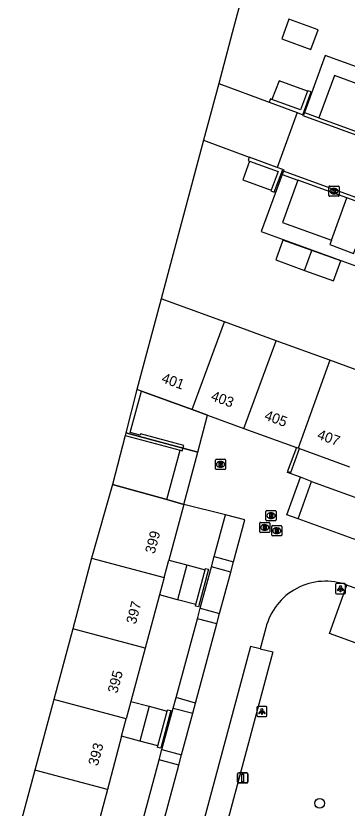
# Model space of a CAD drawing. Extents: x 155275 to 156263, y 382654 to 383635.
# Drawn here: x 155848.2 to 155880.8, y 383418.5 to 383496.5 of the extents above; entities that cross this region are included whole.
import ezdxf

# ---------------------------------------------------------------- set-up
doc = ezdxf.new("R2010")
doc.units = 0
for name, color, linetype in [('IMGEO_Boom', 7, 'Continuous'), ('IMGEO_Groenvoorziening', 7, 'Continuous'), ('IMGEO_Kolk', 7, 'Continuous'), ('IMGEO_Lichtpunt', 7, 'Continuous'), ('IMGEO_Meer_plas_ven_vijver', 7, 'Continuous'), ('IMGEO_Muur', 7, 'Continuous'), ('IMGEO_Pand', 7, 'Continuous'), ('IMGEO_Pand_nummerreeks', 7, 'Continuous'), ('IMGEO_Pand_overbouw', 7, 'Continuous'), ('IMGEO_Parkeervlak_halfverhard', 7, 'Continuous'), ('IMGEO_Parkeervlak_open', 7, 'Continuous'), ('IMGEO_Rijbaan_lokaal_open', 7, 'Continuous'), ('IMGEO_Rioolput', 7, 'Continuous'), ('IMGEO_Verkeersbordpaal', 7, 'Continuous'), ('IMGEO_Voetpad_op_trap', 7, 'Continuous'), ('IMGEO_Voetpad_open', 7, 'Continuous')]:
    doc.layers.add(name, color=color, linetype=linetype)

msp = doc.modelspace()

# ---------------------------------------------------------------- linework, layer by layer
at = {"layer": 'IMGEO_Boom'}
msp.add_circle((155878.07, 383418.995), 0.489, dxfattribs=at)
at = {"layer": 'IMGEO_Groenvoorziening'}
for points in [[(155877.273, 383450.685), (155883.089, 383448.587), (155883.117, 383448.577)], [(155867.696, 383443.289), (155868.807, 383447.397)], [(155866.318, 383438.192), (155867.418, 383442.261)], [(155863.941, 383429.407), (155866.041, 383437.17)], [(155862.555, 383424.282), (155863.658, 383428.357)], [(155860.173, 383415.474), (155862.282, 383423.27)]]:
    msp.add_lwpolyline(points, dxfattribs=at)
at = {"layer": 'IMGEO_Kolk'}
for p, q in [((155878.982, 383478.829), (155878.982, 383479.681)), ((155879.057, 383479.755), (155879.909, 383479.755)), ((155879.47, 383479.535), (155879.495, 383479.535)), ((155879.983, 383479.681), (155879.983, 383478.829)), ((155879.909, 383478.755), (155879.057, 383478.755)), ((155879.493, 383478.975), (155879.468, 383478.975))]:
    msp.add_line(p, q, dxfattribs=at)
for points in [[(155878.982, 383478.829), (155878.982, 383479.681)], [(155879.057, 383479.755), (155879.909, 383479.755)], [(155879.303, 383479.455), (155879.426, 383479.455), (155879.426, 383479.304), (155879.556, 383479.455), (155879.72, 383479.455), (155879.574, 383479.304), (155879.727, 383479.055), (155879.575, 383479.055), (155879.49, 383479.219), (155879.426, 383479.152), (155879.426, 383479.055), (155879.303, 383479.055), (155879.303, 383479.455)], [(155879.983, 383479.681), (155879.983, 383478.829)], [(155879.909, 383478.755), (155879.057, 383478.755)]]:
    msp.add_lwpolyline(points, dxfattribs=at)
for centre, start, end in [((155879.059, 383479.679), 91.55205, 178.44795), ((155879.059, 383479.679), 91.55205, 178.44795), ((155879.907, 383479.679), 1.55205, 88.44795), ((155879.907, 383479.679), 1.55205, 88.44795), ((155879.059, 383478.831), 181.55205, 268.44795), ((155879.059, 383478.831), 181.55205, 268.44795), ((155879.907, 383478.831), 271.55205, 358.44795), ((155879.907, 383478.831), 271.55205, 358.44795)]:
    msp.add_arc(centre, 0.0765, start, end, dxfattribs=at)
for centre, major_axis, ratio, start_param, end_param in [((155879.469, 383479.255), (-0.387, 0.002), 0.722429, 4.712389, 7.853982), ((155879.494, 383479.255), (-0.39, 0.002), 0.717154, 1.570796, 4.712389)]:
    msp.add_ellipse(centre, major_axis=major_axis, ratio=ratio, start_param=start_param, end_param=end_param, dxfattribs=at)
at = {"layer": 'IMGEO_Lichtpunt'}
for p, q in [((155879.626, 383440.531), (155879.626, 383439.724)), ((155879.626, 383440.531), (155879.626, 383439.724)), ((155880.528, 383440.626), (155879.72, 383440.626)), ((155880.528, 383440.626), (155879.72, 383440.626)), ((155880.622, 383439.724), (155880.622, 383440.531)), ((155880.622, 383439.724), (155880.622, 383440.531)), ((155879.72, 383439.63), (155880.528, 383439.63)), ((155879.72, 383439.63), (155880.528, 383439.63)), ((155871.894, 383428.44), (155871.894, 383427.633)), ((155871.894, 383428.44), (155871.894, 383427.633)), ((155872.796, 383428.535), (155871.988, 383428.535)), ((155872.796, 383428.535), (155871.988, 383428.535)), ((155872.89, 383427.633), (155872.89, 383428.44)), ((155872.89, 383427.633), (155872.89, 383428.44)), ((155871.988, 383427.539), (155872.796, 383427.539)), ((155871.988, 383427.539), (155872.796, 383427.539))]:
    msp.add_line(p, q, dxfattribs=at)
for points in [[(155880, 383440.195), (155880.039, 383440.167), (155879.851, 383439.905), (155879.813, 383439.932), (155880, 383440.195)], [(155880.102, 383440.147), (155880.149, 383440.147), (155880.149, 383439.825), (155880.102, 383439.825), (155880.102, 383440.147)], [(155880.212, 383440.167), (155880.25, 383440.194), (155880.437, 383439.932), (155880.398, 383439.904), (155880.212, 383440.167)], [(155872.268, 383428.104), (155872.307, 383428.076), (155872.119, 383427.814), (155872.081, 383427.841), (155872.268, 383428.104)], [(155872.37, 383428.056), (155872.417, 383428.056), (155872.417, 383427.734), (155872.37, 383427.734), (155872.37, 383428.056)], [(155872.48, 383428.076), (155872.518, 383428.103), (155872.705, 383427.841), (155872.666, 383427.813), (155872.48, 383428.076)]]:
    msp.add_lwpolyline(points, dxfattribs=at)
for centre in [(155880.125, 383440.329), (155872.393, 383428.238)]:
    msp.add_circle(centre, 0.0994, dxfattribs=at)
for centre, start, end in [((155879.72, 383440.531), 90, 180), ((155879.72, 383440.531), 90, 180), ((155880.528, 383440.531), 0, 90), ((155880.528, 383440.531), 0, 90), ((155879.72, 383439.724), 180, 270), ((155879.72, 383439.724), 180, 270), ((155880.528, 383439.724), 270, 0), ((155880.528, 383439.724), 270, 360), ((155871.988, 383428.44), 90, 180), ((155871.988, 383428.44), 90, 180), ((155872.796, 383428.44), 0, 90), ((155872.796, 383428.44), 0, 90), ((155871.988, 383427.633), 180, 270), ((155871.988, 383427.633), 180, 270), ((155872.796, 383427.633), 270, 0), ((155872.796, 383427.633), 270, 360)]:
    msp.add_arc(centre, 0.0946, start, end, dxfattribs=at)
at = {"layer": 'IMGEO_Meer_plas_ven_vijver'}
for points in [[(155871.642, 383502.955), (155869.474, 383494.842), (155868.139, 383489.845)], [(155866.652, 383484.282), (155862.477, 383468.656)]]:
    msp.add_lwpolyline(points, dxfattribs=at)
at = {"layer": 'IMGEO_Muur'}
for points in [[(155876.4, 383486.786), (155877.232, 383489.022), (155876.894, 383489.148), (155876.875, 383489.095)], [(155873.375, 383488.29), (155873.225, 383488.346), (155873.1, 383488.008)], [(155873.1, 383488.008), (155875.853, 383486.989)], [(155875.853, 383486.989), (155876.4, 383486.786)], [(155871.152, 383482.611), (155871.027, 383482.273), (155871.177, 383482.218)], [(155873.886, 383481.596), (155871.152, 383482.611)], [(155873.294, 383479.342), (155873.273, 383479.285), (155873.611, 383479.16), (155874.438, 383481.391)], [(155874.438, 383481.391), (155873.886, 383481.596)], [(155860.084, 383459.725), (155858.99, 383455.464), (155858.925, 383455.211)], [(155864.345, 383453.759), (155864.558, 383453.702), (155864.697, 383454.224), (155860.447, 383455.362), (155860.411, 383455.227), (155859.445, 383455.486), (155860.537, 383459.561)], [(155858.925, 383455.211), (155864.345, 383453.759)], [(155875.796, 383454.022), (155874.922, 383451.682), (155874.953, 383451.67)], [(155874.953, 383451.67), (155875.222, 383451.57), (155876.097, 383453.913)], [(155866.799, 383441.98), (155866.837, 383442.121), (155867.146, 383442.038), (155866.153, 383438.328), (155865.844, 383438.411), (155865.882, 383438.551)], [(155863.077, 383428.07), (155863.114, 383428.21), (155863.423, 383428.127), (155862.431, 383424.418), (155862.122, 383424.5), (155862.159, 383424.641)]]:
    msp.add_lwpolyline(points, dxfattribs=at)
at = {"layer": 'IMGEO_Pand'}
for points in [[(155874.339, 383494.25), (155877.194, 383493.199), (155877.925, 383495.124), (155875.053, 383496.198), (155874.339, 383494.25)], [(155876.875, 383489.095), (155874.077, 383490.121), (155873.375, 383488.29)], [(155876.875, 383489.095), (155876.188, 383487.249), (155873.375, 383488.29)], [(155871.177, 383482.218), (155870.5, 383480.378), (155873.294, 383479.342)], [(155871.177, 383482.218), (155873.976, 383481.179), (155873.294, 383479.342)], [(155877.301, 383473.414), (155874.461, 383474.437), (155873.752, 383472.481), (155876.595, 383471.455)], [(155876.595, 383471.455), (155877.301, 383473.414)], [(155876.595, 383471.455), (155879.423, 383470.435), (155880.14, 383472.392), (155877.301, 383473.414)], [(155862.477, 383468.656), (155860.084, 383459.725)], [(155868.695, 383466.391), (155862.477, 383468.656)], [(155865.53, 383457.748), (155868.695, 383466.391)], [(155873.783, 383464.538), (155868.695, 383466.391)], [(155870.628, 383455.898), (155873.783, 383464.538)], [(155879.076, 383462.61), (155873.783, 383464.538)], [(155879.076, 383462.61), (155875.947, 383453.968)], [(155884.15, 383460.761), (155879.076, 383462.61)], [(155860.537, 383459.561), (155860.084, 383459.725)], [(155860.537, 383459.561), (155865.53, 383457.748)], [(155865.53, 383457.748), (155867.049, 383457.197), (155870.628, 383455.898)], [(155870.628, 383455.898), (155875.796, 383454.022)], [(155875.947, 383453.968), (155875.796, 383454.022)], [(155876.097, 383453.913), (155875.947, 383453.968)], [(155876.097, 383453.913), (155881.015, 383452.128)], [(155857.686, 383450.388), (155855.637, 383443.13)], [(155863.041, 383448.891), (155857.686, 383450.388)], [(155864.702, 383448.427), (155863.041, 383448.891)], [(155864.702, 383448.427), (155863.233, 383442.935)], [(155855.637, 383443.13), (155853.774, 383436.175)], [(155855.637, 383443.13), (155862.774, 383441.22)], [(155862.774, 383441.22), (155863.233, 383442.935)], [(155863.233, 383442.935), (155865.016, 383442.458)], [(155865.016, 383442.458), (155864.098, 383439.028)], [(155865.016, 383442.458), (155866.799, 383441.98)], [(155865.882, 383438.551), (155866.799, 383441.98)], [(155862.774, 383441.22), (155862.315, 383439.505)], [(155862.315, 383439.505), (155860.913, 383434.265)], [(155864.098, 383439.028), (155862.315, 383439.505)], [(155865.882, 383438.551), (155864.098, 383439.028)], [(155853.774, 383436.175), (155851.91, 383429.219)], [(155860.913, 383434.265), (155853.774, 383436.175)], [(155860.913, 383434.265), (155859.51, 383429.024)], [(155851.91, 383429.219), (155850.047, 383422.268)], [(155859.052, 383427.31), (155851.91, 383429.219)], [(155859.51, 383429.024), (155859.052, 383427.31)], [(155859.51, 383429.024), (155861.294, 383428.547)], [(155861.294, 383428.547), (155860.376, 383425.118)], [(155861.294, 383428.547), (155863.077, 383428.07)], [(155862.159, 383424.641), (155863.077, 383428.07)], [(155858.593, 383425.595), (155859.052, 383427.31)], [(155858.593, 383425.595), (155857.191, 383420.356)], [(155860.376, 383425.118), (155858.593, 383425.595)], [(155862.159, 383424.641), (155860.376, 383425.118)], [(155850.047, 383422.268), (155848.184, 383415.315)], [(155857.191, 383420.356), (155850.047, 383422.268)], [(155857.191, 383420.356), (155855.789, 383415.117)]]:
    msp.add_lwpolyline(points, dxfattribs=at)
at = {"layer": 'IMGEO_Pand_overbouw'}
for points in [[(155867.049, 383457.197), (155865.53, 383457.748), (155860.537, 383459.561), (155860.084, 383459.725), (155858.99, 383455.464), (155866.08, 383453.576)], [(155866.08, 383453.576), (155858.99, 383455.464), (155858.925, 383455.211), (155857.686, 383450.388), (155863.041, 383448.891), (155864.702, 383448.427)]]:
    msp.add_lwpolyline(points, close=True, dxfattribs=at)
at = {"layer": 'IMGEO_Parkeervlak_halfverhard'}
for points in [[(155892.614, 383436.152), (155890.894, 383431.425), (155879.048, 383435.702), (155880.759, 383440.484)], [(155872.219, 383434.198), (155873.469, 383433.892), (155865.944, 383405.816), (155861.011, 383387.475), (155859.727, 383387.82)]]:
    msp.add_lwpolyline(points, dxfattribs=at)
at = {"layer": 'IMGEO_Parkeervlak_open'}
msp.add_lwpolyline([(155879.231, 383474.437), (155880.744, 383478.596)], dxfattribs=at)
at = {"layer": 'IMGEO_Rijbaan_lokaal_open'}
for points in [[(155875.853, 383486.989), (155873.886, 383481.596)], [(155876.484, 383486.755), (155876.4, 383486.786)], [(155906.718, 383476.024), (155906.597, 383475.695), (155876.459, 383486.689), (155876.484, 383486.755)], [(155876.568, 383486.988), (155876.484, 383486.755)], [(155876.568, 383486.988), (155877.917, 383486.498), (155877.983, 383486.474)], [(155877.983, 383486.474), (155889.874, 383482.152)], [(155874.503, 383481.222), (155874.39, 383480.913)], [(155874.39, 383480.913), (155875.939, 383480.348)], [(155874.438, 383481.391), (155874.55, 383481.35), (155874.503, 383481.222)], [(155905.029, 383469.739), (155905.15, 383470.07), (155874.503, 383481.222)], [(155880.744, 383478.596), (155875.939, 383480.348)], [(155883.106, 383477.734), (155880.744, 383478.596)], [(155863.041, 383448.891), (155864.345, 383453.759)], [(155876.174, 383451.101), (155874.907, 383451.55), (155874.953, 383451.67)], [(155875.968, 383447), (155875.859, 383447.04), (155874.858, 383447.4), (155876.174, 383451.101)], [(155868.807, 383447.397), (155864.702, 383448.427)], [(155869.601, 383442.768), (155870.717, 383446.913), (155868.807, 383447.397)], [(155881.729, 383444.908), (155875.968, 383447)], [(155869.325, 383441.741), (155869.601, 383442.768)], [(155868.231, 383437.681), (155869.325, 383441.741)], [(155892.614, 383436.152), (155880.759, 383440.484)], [(155867.958, 383436.664), (155868.231, 383437.681)], [(155865.857, 383428.863), (155867.958, 383436.664)], [(155872.77, 383436.255), (155872.219, 383434.198)], [(155872.219, 383434.198), (155871.28, 383434.428), (155863.739, 383406.316), (155858.859, 383388.052), (155859.727, 383387.82)], [(155865.587, 383427.859), (155865.857, 383428.863)], [(155864.482, 383423.759), (155865.587, 383427.859)], [(155864.208, 383422.741), (155864.482, 383423.759)], [(155862.112, 383414.956), (155864.208, 383422.741)]]:
    msp.add_lwpolyline(points, dxfattribs=at)
msp.add_arc((155878.661, 383434.786), 6.072, 69.78846, 166.00081, dxfattribs=at)
at = {"layer": 'IMGEO_Rioolput'}
for p, q in [((155867.895, 383452.86), (155868.747, 383452.86)), ((155867.82, 383451.934), (155867.82, 383452.786)), ((155868.331, 383452.08), (155868.306, 383452.08)), ((155868.308, 383452.64), (155868.333, 383452.64)), ((155868.821, 383452.786), (155868.821, 383451.934)), ((155868.747, 383451.86), (155867.895, 383451.86)), ((155872.791, 383446.886), (155872.791, 383447.738)), ((155872.866, 383447.812), (155873.718, 383447.812)), ((155873.279, 383447.592), (155873.304, 383447.592)), ((155873.792, 383447.738), (155873.792, 383446.886)), ((155872.172, 383445.725), (155872.172, 383446.577)), ((155872.247, 383446.651), (155873.099, 383446.651)), ((155873.718, 383446.812), (155872.866, 383446.812)), ((155873.173, 383446.577), (155873.173, 383445.725)), ((155873.302, 383447.032), (155873.277, 383447.032)), ((155872.683, 383445.871), (155872.658, 383445.871)), ((155872.66, 383446.431), (155872.685, 383446.431)), ((155873.352, 383445.402), (155873.352, 383446.254)), ((155873.427, 383446.328), (155874.279, 383446.328)), ((155873.84, 383446.108), (155873.865, 383446.108)), ((155874.353, 383446.254), (155874.353, 383445.402)), ((155873.099, 383445.651), (155872.247, 383445.651)), ((155874.279, 383445.328), (155873.427, 383445.328)), ((155873.863, 383445.548), (155873.838, 383445.548))]:
    msp.add_line(p, q, dxfattribs=at)
for points in [[(155867.895, 383452.86), (155868.747, 383452.86)], [(155867.82, 383451.934), (155867.82, 383452.786)], [(155868.409, 383452.558), (155868.157, 383452.56), (155868.157, 383452.16)], [(155868.157, 383452.16), (155868.281, 383452.16), (155868.281, 383452.322), (155868.292, 383452.322)], [(155868.335, 383452.479), (155868.281, 383452.479), (155868.281, 383452.398)], [(155868.281, 383452.398), (155868.333, 383452.398)], [(155868.339, 383452.293), (155868.41, 383452.16), (155868.55, 383452.16), (155868.485, 383452.286)], [(155868.821, 383452.786), (155868.821, 383451.934)], [(155868.747, 383451.86), (155867.895, 383451.86)], [(155872.791, 383446.886), (155872.791, 383447.738)], [(155872.866, 383447.812), (155873.718, 383447.812)], [(155873.38, 383447.51), (155873.128, 383447.512), (155873.128, 383447.112)], [(155873.306, 383447.431), (155873.252, 383447.431), (155873.252, 383447.35)], [(155873.252, 383447.35), (155873.304, 383447.35)], [(155873.792, 383447.738), (155873.792, 383446.886)], [(155872.172, 383445.725), (155872.172, 383446.577)], [(155872.247, 383446.651), (155873.099, 383446.651)], [(155873.718, 383446.812), (155872.866, 383446.812)], [(155873.128, 383447.112), (155873.252, 383447.112), (155873.252, 383447.274), (155873.263, 383447.274)], [(155873.173, 383446.577), (155873.173, 383445.725)], [(155873.31, 383447.245), (155873.381, 383447.112), (155873.521, 383447.112), (155873.456, 383447.238)], [(155872.761, 383446.349), (155872.509, 383446.351), (155872.509, 383445.951)], [(155872.509, 383445.951), (155872.633, 383445.951), (155872.633, 383446.113), (155872.644, 383446.113)], [(155872.687, 383446.27), (155872.633, 383446.27), (155872.633, 383446.189)], [(155872.633, 383446.189), (155872.685, 383446.189)], [(155872.691, 383446.084), (155872.762, 383445.951), (155872.902, 383445.951), (155872.837, 383446.077)], [(155873.352, 383445.402), (155873.352, 383446.254)], [(155873.427, 383446.328), (155874.279, 383446.328)], [(155873.941, 383446.026), (155873.689, 383446.028), (155873.689, 383445.628)], [(155873.689, 383445.628), (155873.813, 383445.628), (155873.813, 383445.79), (155873.824, 383445.79)], [(155873.867, 383445.947), (155873.813, 383445.947), (155873.813, 383445.866)], [(155873.813, 383445.866), (155873.865, 383445.866)], [(155874.353, 383446.254), (155874.353, 383445.402)], [(155873.099, 383445.651), (155872.247, 383445.651)], [(155874.279, 383445.328), (155873.427, 383445.328)], [(155873.871, 383445.761), (155873.942, 383445.628), (155874.082, 383445.628), (155874.017, 383445.754)]]:
    msp.add_lwpolyline(points, dxfattribs=at)
for centre, radius, start, end in [((155867.897, 383452.784), 0.0765, 91.55205, 178.44795), ((155867.897, 383452.784), 0.0765, 91.55205, 178.44795), ((155868.745, 383452.784), 0.0765, 1.55205, 88.44795), ((155868.745, 383452.784), 0.0765, 1.55205, 88.44795), ((155868.291, 383452.269), 0.0533, 26.02933, 88.69889), ((155868.317, 383452.587), 0.19, 274.7715, 282.96867), ((155868.341, 383452.383), 0.0964, 77.00612, 93.18647), ((155868.355, 383452.44), 0.0378, 276.66336, 79.67722), ((155868.408, 383452.448), 0.109, 350.36119, 89.41601), ((155868.406, 383452.448), 0.112, 277.58423, 350.98172), ((155868.39, 383452.233), 0.108, 29.51342, 73.79051), ((155867.897, 383451.936), 0.0765, 181.55205, 268.44795), ((155867.897, 383451.936), 0.0765, 181.55205, 268.44795), ((155868.745, 383451.936), 0.0765, 271.55205, 358.44795), ((155868.745, 383451.936), 0.0765, 271.55205, 358.44795), ((155872.868, 383447.736), 0.0765, 91.55205, 178.44795), ((155872.868, 383447.736), 0.0765, 91.55205, 178.44795), ((155873.288, 383447.539), 0.19, 274.7715, 282.96867), ((155873.312, 383447.335), 0.0964, 77.00612, 93.18647), ((155873.326, 383447.392), 0.0378, 276.66336, 79.67722), ((155873.379, 383447.4), 0.109, 350.36119, 89.41601), ((155873.377, 383447.4), 0.112, 277.58423, 350.98172), ((155873.716, 383447.736), 0.0765, 1.55205, 88.44795), ((155873.716, 383447.736), 0.0765, 1.55205, 88.44795), ((155872.249, 383446.575), 0.0765, 91.55205, 178.44795), ((155872.249, 383446.575), 0.0765, 91.55205, 178.44795), ((155872.868, 383446.888), 0.0765, 181.55205, 268.44795), ((155872.868, 383446.888), 0.0765, 181.55205, 268.44795), ((155873.097, 383446.575), 0.0765, 1.55205, 88.44795), ((155873.097, 383446.575), 0.0765, 1.55205, 88.44795), ((155873.262, 383447.221), 0.0533, 26.02933, 88.69889), ((155873.361, 383447.185), 0.108, 29.51342, 73.79051), ((155873.716, 383446.888), 0.0765, 271.55205, 358.44795), ((155873.716, 383446.888), 0.0765, 271.55205, 358.44795), ((155872.643, 383446.06), 0.0533, 26.02933, 88.69889), ((155872.669, 383446.378), 0.19, 274.7715, 282.96867), ((155872.693, 383446.174), 0.0964, 77.00612, 93.18647), ((155872.707, 383446.231), 0.0378, 276.66336, 79.67722), ((155872.76, 383446.239), 0.109, 350.36119, 89.41601), ((155872.758, 383446.239), 0.112, 277.58423, 350.98172), ((155872.742, 383446.024), 0.108, 29.51342, 73.79051), ((155873.429, 383446.252), 0.0765, 91.55205, 178.44795), ((155873.429, 383446.252), 0.0765, 91.55205, 178.44795), ((155873.823, 383445.737), 0.0533, 26.02933, 88.69889), ((155873.849, 383446.055), 0.19, 274.7715, 282.96867), ((155873.873, 383445.851), 0.0964, 77.00612, 93.18647), ((155873.887, 383445.908), 0.0378, 276.66336, 79.67722), ((155873.94, 383445.916), 0.109, 350.36119, 89.41601), ((155873.938, 383445.916), 0.112, 277.58423, 350.98172), ((155873.922, 383445.701), 0.108, 29.51342, 73.79051), ((155874.277, 383446.252), 0.0765, 1.55205, 88.44795), ((155874.277, 383446.252), 0.0765, 1.55205, 88.44795), ((155872.249, 383445.727), 0.0765, 181.55205, 268.44795), ((155872.249, 383445.727), 0.0765, 181.55205, 268.44795), ((155873.097, 383445.727), 0.0765, 271.55205, 358.44795), ((155873.097, 383445.727), 0.0765, 271.55205, 358.44795), ((155873.429, 383445.404), 0.0765, 181.55205, 268.44795), ((155873.429, 383445.404), 0.0765, 181.55205, 268.44795), ((155874.277, 383445.404), 0.0765, 271.55205, 358.44795), ((155874.277, 383445.404), 0.0765, 271.55205, 358.44795)]:
    msp.add_arc(centre, radius, start, end, dxfattribs=at)
for centre, major_axis, ratio, start_param, end_param in [((155868.307, 383452.36), (-0.387, 0.002), 0.722429, 4.712389, 7.853982), ((155868.332, 383452.36), (-0.39, 0.002), 0.717154, 1.570796, 4.712389), ((155873.278, 383447.312), (-0.387, 0.002), 0.722429, 4.712389, 7.853982), ((155873.303, 383447.312), (-0.39, 0.002), 0.717154, 1.570796, 4.712389), ((155872.659, 383446.151), (-0.387, 0.002), 0.722429, 4.712389, 7.853982), ((155872.684, 383446.151), (-0.39, 0.002), 0.717154, 1.570796, 4.712389), ((155873.839, 383445.828), (-0.387, 0.002), 0.722429, 4.712389, 7.853982), ((155873.864, 383445.828), (-0.39, 0.002), 0.717154, 1.570796, 4.712389)]:
    msp.add_ellipse(centre, major_axis=major_axis, ratio=ratio, start_param=start_param, end_param=end_param, dxfattribs=at)
at = {"layer": 'IMGEO_Verkeersbordpaal'}
for p, q in [((155870.004, 383421.098), (155870.004, 383421.898)), ((155870.004, 383421.898), (155870.004, 383421.098)), ((155870.104, 383421.998), (155870.894, 383421.998)), ((155870.894, 383421.998), (155870.104, 383421.998)), ((155870.994, 383421.898), (155870.994, 383421.098)), ((155870.994, 383421.098), (155870.994, 383421.898)), ((155870.894, 383420.998), (155870.104, 383420.998)), ((155870.104, 383420.998), (155870.894, 383420.998))]:
    msp.add_line(p, q, dxfattribs=at)
msp.add_lwpolyline([(155870.424, 383421.873), (155870.574, 383421.873), (155870.574, 383421.123), (155870.424, 383421.123), (155870.424, 383421.873)], dxfattribs=at)
for centre, start, end in [((155870.104, 383421.898), 90, 180), ((155870.104, 383421.898), 90, 180), ((155870.894, 383421.898), 0, 90), ((155870.894, 383421.898), 360, 90), ((155870.104, 383421.098), 180, 270), ((155870.104, 383421.098), 180, 270), ((155870.894, 383421.098), 270, 0), ((155870.894, 383421.098), 270, 0)]:
    msp.add_arc(centre, 0.1, start, end, dxfattribs=at)
at = {"layer": 'IMGEO_Voetpad_op_trap'}
for points in [[(155868.139, 383489.845), (155866.652, 383484.282)], [(155868.139, 383489.845), (155873.1, 383488.008)], [(155866.652, 383484.282), (155871.152, 383482.611)], [(155858.925, 383455.211), (155857.686, 383450.388)]]:
    msp.add_lwpolyline(points, dxfattribs=at)
at = {"layer": 'IMGEO_Voetpad_open'}
for points in [[(155908.789, 383481.67), (155878.617, 383492.607), (155876.568, 383486.988)], [(155891.386, 383486.287), (155879.518, 383490.651), (155877.983, 383486.474)], [(155874.39, 383480.913), (155872.322, 383475.283), (155902.985, 383464.117)], [(155875.939, 383480.348), (155874.416, 383476.183), (155879.231, 383474.437)], [(155879.231, 383474.437), (155879.073, 383474.004), (155881.417, 383473.127), (155881.59, 383473.598)], [(155875.968, 383447), (155877.273, 383450.685)], [(155877.273, 383450.685), (155877.179, 383450.719), (155876.196, 383451.093), (155876.174, 383451.101)], [(155867.418, 383442.261), (155867.696, 383443.289)], [(155867.696, 383443.289), (155869.601, 383442.768)], [(155869.325, 383441.741), (155867.418, 383442.261)], [(155866.041, 383437.17), (155866.318, 383438.192)], [(155866.318, 383438.192), (155868.231, 383437.681)], [(155867.958, 383436.664), (155866.041, 383437.17)], [(155863.658, 383428.357), (155863.941, 383429.407)], [(155865.857, 383428.863), (155863.941, 383429.407)], [(155863.658, 383428.357), (155865.587, 383427.859)], [(155862.282, 383423.27), (155862.555, 383424.282)], [(155862.555, 383424.282), (155864.482, 383423.759)], [(155864.208, 383422.741), (155862.282, 383423.27)]]:
    msp.add_lwpolyline(points, dxfattribs=at)

# ---------------------------------------------------------------- texts
at = {"layer": 'IMGEO_Pand_nummerreeks'}
for s, rotation, p in [('401', 340.04961, (155862.438, 383460.466)), ('403', 340.04961, (155867.304, 383458.7)), ('405', 340.04961, (155872.559, 383456.793)), ('407', 340.04388, (155877.752, 383454.908)), ('399', 75.02309, (155861.831, 383443.501)), ('397', 75.01736, (155859.976, 383436.57)), ('395', 75.01736, (155858.153, 383429.757)), ('393', 75.01736, (155856.244, 383422.621))]:
    msp.add_text(s, height=1, rotation=rotation, dxfattribs=at).set_placement(p)

doc.saveas('drawing.dxf')
